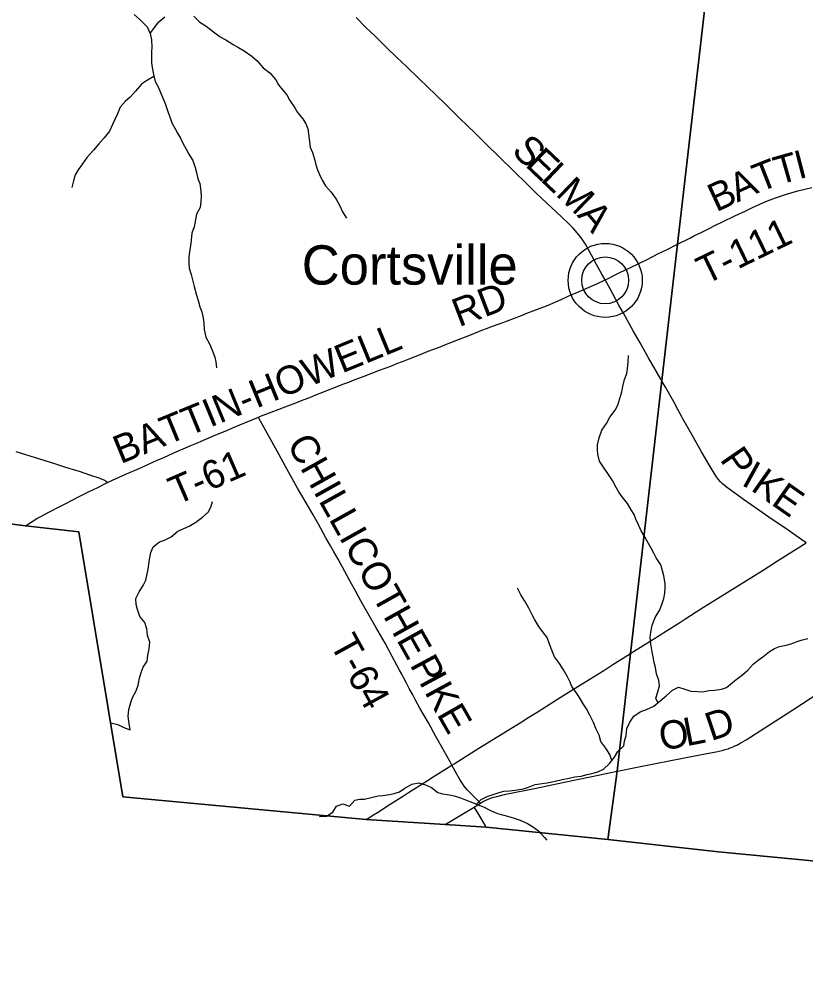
# Model space of a CAD drawing. Extents: x 1410790 to 1770854, y 566777 to 831614.
# Drawn here: x 1619175 to 1627524, y 649114 to 659376 of the extents above; entities that cross this region are included whole.
import ezdxf

# ---------------------------------------------------------------- set-up
doc = ezdxf.new("R2010")
doc.units = 0
for name, color, linetype in [('GM_X_Adjacent_County', 7, 'Continuous'), ('GM_X_County', 7, 'Continuous'), ('GM_X_County_Road', 7, 'Continuous'), ('GM_X_County_Road_Text', 7, 'Continuous'), ('GM_X_Minor_River', 7, 'Continuous'), ('GM_X_Township', 7, 'Continuous'), ('GM_X_Township_Road', 7, 'Continuous'), ('GM_X_Township_Road_Text', 7, 'Continuous'), ('GM_X_Unincorporated', 7, 'Continuous'), ('GM_X_Unincorporated_Location', 7, 'Continuous'), ('GM_X_Unincorporated_Text', 7, 'Continuous'), ('GM_X_US_Route', 7, 'Continuous')]:
    doc.layers.add(name, color=color, linetype=linetype)

msp = doc.modelspace()

# ---------------------------------------------------------------- linework, layer by layer
at = {"layer": 'GM_X_Adjacent_County'}
msp.add_lwpolyline([(1640009, 649114), (1636122, 649546), (1631173, 650097), (1626598, 650535), (1625424, 650665), (1624132, 650799), (1623695, 650826), (1622857, 650878), (1620274, 651118), (1619806, 653933), (1619239, 653996), (1617265, 654250), (1612466, 654942), (1604465, 656151), (1604274, 656176), (1600121, 656741)], dxfattribs=at)
at = {"layer": 'GM_X_County'}
msp.add_lwpolyline([(1640009, 649114), (1636122, 649546), (1631173, 650097), (1626598, 650535), (1625424, 650665), (1624132, 650799), (1623695, 650826), (1622857, 650878), (1620274, 651118), (1619806, 653933), (1619239, 653996), (1617265, 654250), (1612466, 654942), (1604465, 656151), (1604274, 656176), (1600121, 656741)], dxfattribs=at)
at = {"layer": 'GM_X_County_Road'}
for points in [[(1625395, 656609), (1625360, 656671), (1625305, 656772), (1625226, 656916), (1625186, 656987), (1625160, 657030), (1625131, 657070), (1625100, 657108), (1625056, 657157), (1625010, 657204), (1624928, 657284), (1624723, 657473), (1624664, 657529), (1624571, 657622), (1624418, 657770), (1624125, 658057), (1624009, 658173), (1623938, 658241), (1623843, 658332), (1623702, 658470), (1623597, 658573), (1623420, 658744), (1623291, 658870), (1623185, 658972), (1623078, 659075), (1622949, 659200), (1622855, 659291), (1622750, 659395)], [(1626005, 655524), (1625996, 655541), (1625987, 655556), (1625856, 655783), (1625766, 655940), (1625693, 656068), (1625590, 656255), (1625542, 656341), (1625448, 656513), (1625395, 656609)], [(1627530, 653817), (1627485, 653848), (1627337, 653950), (1627135, 654091), (1627027, 654165), (1626866, 654278), (1626732, 654372), (1626679, 654411), (1626642, 654443), (1626619, 654466), (1626598, 654490), (1626579, 654516), (1626552, 654557), (1626510, 654628), (1626420, 654784), (1626315, 654969), (1626221, 655135), (1626210, 655155), (1626171, 655227), (1626125, 655314), (1626035, 655471), (1626005, 655524)], [(1625523, 651392), (1625528, 651393), (1625737, 651435), (1625860, 651459), (1625929, 651472), (1626219, 651530), (1626476, 651578), (1626573, 651597), (1626637, 651613), (1626670, 651622), (1626701, 651631), (1626723, 651639), (1626746, 651647), (1626774, 651660), (1626793, 651669), (1626835, 651692), (1626892, 651726), (1627141, 651884), (1627389, 652044), (1627757, 652284), (1628059, 652480), (1628168, 652550)], [(1624073, 651053), (1624094, 651066), (1624123, 651081), (1624145, 651092), (1624170, 651103), (1624199, 651113), (1624245, 651124), (1624341, 651147), (1624662, 651213), (1625062, 651298), (1625271, 651339), (1625522, 651392), (1625523, 651392)], [(1624004, 651011), (1624073, 651053)], [(1623695, 650826), (1623857, 650921), (1624004, 651011)]]:
    msp.add_lwpolyline(points, dxfattribs=at)
at = {"layer": 'GM_X_Minor_River'}
for points in [[(1620394, 659428), (1620461, 659368), (1620531, 659297), (1620566, 659226), (1620579, 659158), (1620583, 659082), (1620580, 659032), (1620580, 658982), (1620577, 658915), (1620587, 658863), (1620600, 658791), (1620617, 658717), (1620649, 658658), (1620674, 658600), (1620705, 658525), (1620727, 658473), (1620756, 658387), (1620778, 658330), (1620795, 658278), (1620825, 658220), (1620856, 658167), (1620886, 658113), (1620915, 658054), (1620947, 657996), (1620974, 657946), (1621016, 657877), (1621043, 657801), (1621057, 657750), (1621072, 657684), (1621090, 657632), (1621101, 657550), (1621106, 657498), (1621104, 657443), (1621097, 657377), (1621056, 657308), (1621043, 657228), (1621031, 657174), (1621006, 657106), (1621001, 657032), (1620993, 656970), (1620982, 656912), (1620976, 656850), (1620975, 656786), (1620980, 656733), (1620998, 656665), (1621019, 656595), (1621033, 656539), (1621056, 656446), (1621073, 656390), (1621091, 656324), (1621114, 656271), (1621128, 656201), (1621135, 656149), (1621138, 656083), (1621154, 656002), (1621193, 655930), (1621224, 655862), (1621250, 655789), (1621261, 655739), (1621267, 655675)], [(1620566, 659226), (1620609, 659288), (1620656, 659350), (1620720, 659403)], [(1621029, 659408), (1621093, 659345), (1621158, 659303), (1621238, 659242), (1621308, 659191), (1621369, 659158), (1621445, 659109), (1621501, 659077), (1621561, 659040), (1621644, 658985), (1621700, 658934), (1621765, 658860), (1621837, 658805), (1621898, 658734), (1621928, 658680), (1621973, 658623), (1622015, 658573), (1622049, 658514), (1622102, 658438), (1622130, 658387), (1622187, 658318), (1622217, 658268), (1622238, 658214), (1622244, 658160), (1622257, 658079), (1622264, 658017), (1622288, 657961), (1622309, 657890), (1622323, 657832), (1622340, 657778), (1622362, 657728), (1622391, 657669), (1622425, 657609), (1622486, 657540), (1622539, 657467), (1622575, 657401), (1622608, 657332), (1622648, 657266)], [(1620605, 658770), (1620535, 658731), (1620471, 658686), (1620408, 658614), (1620351, 658551), (1620300, 658503), (1620246, 658442), (1620217, 658374), (1620188, 658312), (1620164, 658258), (1620131, 658188), (1620076, 658117), (1620019, 658053), (1619962, 657986), (1619896, 657914), (1619847, 657843), (1619800, 657777), (1619767, 657725), (1619749, 657661), (1619734, 657589)], [(1625956, 652120), (1625933, 652168), (1625956, 652236), (1625973, 652299), (1625967, 652354), (1625940, 652424), (1625929, 652492), (1625917, 652546), (1625904, 652605), (1625894, 652659), (1625879, 652743), (1625874, 652811), (1625880, 652867), (1625895, 652941), (1625926, 653023), (1625977, 653105), (1626001, 653172), (1626018, 653226), (1626029, 653282), (1626031, 653336), (1626032, 653386), (1626018, 653465), (1626003, 653521), (1625985, 653585), (1625938, 653658), (1625913, 653708), (1625883, 653759), (1625855, 653809), (1625822, 653875), (1625779, 653944), (1625751, 654008), (1625722, 654067), (1625704, 654119), (1625670, 654169), (1625633, 654236), (1625576, 654304), (1625542, 654355), (1625512, 654405), (1625475, 654478), (1625432, 654542), (1625386, 654611), (1625335, 654685), (1625317, 654758), (1625314, 654808), (1625314, 654858), (1625331, 654932), (1625360, 655014), (1625409, 655085), (1625446, 655153), (1625500, 655227), (1625529, 655278), (1625550, 655350), (1625573, 655420), (1625583, 655476), (1625600, 655550), (1625625, 655616), (1625631, 655668), (1625638, 655736), (1625643, 655806)], [(1620146, 651906), (1620221, 651887), (1620285, 651857), (1620351, 651830), (1620343, 651898), (1620332, 651974), (1620337, 652048), (1620360, 652122), (1620376, 652174), (1620415, 652244), (1620436, 652304), (1620450, 652378), (1620469, 652440), (1620490, 652496), (1620532, 652561), (1620541, 652625), (1620552, 652693), (1620560, 652763), (1620537, 652834), (1620530, 652902), (1620506, 652970), (1620455, 653035), (1620431, 653109), (1620414, 653163), (1620411, 653227), (1620449, 653295), (1620490, 653365), (1620517, 653421), (1620542, 653537), (1620551, 653591), (1620557, 653641), (1620572, 653713), (1620596, 653776), (1620665, 653828), (1620715, 653845), (1620788, 653879), (1620857, 653940), (1620921, 653970), (1620977, 653993), (1621048, 654036), (1621119, 654088), (1621181, 654141), (1621208, 654195), (1621225, 654255)], [(1625467, 651506), (1625446, 651568), (1625403, 651636), (1625351, 651707), (1625332, 651773), (1625295, 651847), (1625271, 651908), (1625232, 651988), (1625197, 652055), (1625163, 652107), (1625124, 652176), (1625088, 652228), (1625040, 652293), (1625019, 652343), (1624997, 652395), (1624954, 652468), (1624909, 652536), (1624859, 652607), (1624830, 652677), (1624804, 652740), (1624779, 652810), (1624739, 652860), (1624690, 652927), (1624649, 652999), (1624621, 653054), (1624586, 653122), (1624542, 653197), (1624499, 653265), (1624463, 653336)], [(1624030, 651042), (1624078, 651092), (1624143, 651124), (1624207, 651143), (1624260, 651163), (1624320, 651180), (1624382, 651185), (1624460, 651195), (1624529, 651206), (1624583, 651222), (1624653, 651249), (1624728, 651260), (1624780, 651268), (1624866, 651287), (1624939, 651304), (1625015, 651317), (1625073, 651331), (1625139, 651338), (1625204, 651356), (1625254, 651367), (1625316, 651385), (1625379, 651414), (1625443, 651475), (1625494, 651541), (1625529, 651601), (1625594, 651660), (1625600, 651710), (1625617, 651772), (1625626, 651844), (1625658, 651912), (1625699, 651976), (1625768, 652023), (1625836, 652048), (1625911, 652084), (1625979, 652139), (1626042, 652193), (1626109, 652252), (1626173, 652283), (1626241, 652263), (1626305, 652242), (1626375, 652237), (1626429, 652235), (1626500, 652248), (1626556, 652254), (1626630, 652263), (1626684, 652280), (1626747, 652332), (1626800, 652377), (1626858, 652417), (1626909, 652464), (1626967, 652528), (1627020, 652570), (1627070, 652605), (1627141, 652662), (1627192, 652696), (1627246, 652716), (1627318, 652731), (1627371, 652746), (1627423, 652764), (1627475, 652785), (1627546, 652801)], [(1622361, 650907), (1622365, 650911), (1622435, 650916), (1622505, 650956), (1622544, 651021), (1622610, 651045), (1622682, 651022), (1622737, 651084), (1622787, 651095), (1622841, 651095), (1622910, 651112), (1622984, 651129), (1623036, 651135), (1623105, 651146), (1623155, 651154), (1623211, 651173), (1623270, 651212), (1623344, 651254), (1623417, 651269), (1623487, 651248), (1623550, 651218), (1623618, 651165), (1623670, 651150), (1623742, 651140), (1623792, 651131), (1623860, 651109), (1623914, 651088), (1623986, 651059), (1624038, 651039), (1624104, 651012), (1624179, 650975), (1624253, 650942), (1624305, 650930), (1624359, 650915), (1624431, 650893), (1624493, 650872), (1624571, 650835), (1624623, 650803), (1624689, 650758), (1624752, 650687), (1624775, 650661)]]:
    msp.add_lwpolyline(points, dxfattribs=at)
at = {"layer": 'GM_X_Township'}
for points in [[(1639318, 678094), (1633970, 678678), (1632647, 678842), (1631960, 678917), (1631797, 678934), (1631617, 678954), (1631080, 679016), (1630852, 679046), (1629255, 679234), (1628688, 679300), (1628103, 674059), (1627873, 671881), (1627499, 668268), (1626861, 663024), (1626163, 656988), (1625996, 655541), (1625665, 652643), (1625522, 651392), (1625424, 650665), (1626598, 650535), (1631173, 650097), (1636122, 649546), (1640009, 649114)], [(1600121, 656741), (1604274, 656176), (1604465, 656151), (1612466, 654942), (1617265, 654250), (1619239, 653996), (1619806, 653933), (1620274, 651118), (1622857, 650878), (1623695, 650826), (1624132, 650799), (1625424, 650665), (1625522, 651392), (1625665, 652643), (1625996, 655541), (1626163, 656988), (1626861, 663024)]]:
    msp.add_lwpolyline(points, dxfattribs=at)
at = {"layer": 'GM_X_Township_Road'}
for points in [[(1626163, 656988), (1626301, 657057), (1626345, 657079), (1626416, 657113), (1626493, 657150), (1626560, 657185), (1626641, 657224), (1626774, 657289), (1626881, 657340), (1626959, 657377), (1627038, 657412), (1627120, 657448), (1627203, 657481), (1627320, 657521), (1627440, 657554), (1627590, 657592)], [(1625395, 656609), (1625427, 656625), (1625481, 656652), (1625552, 656686), (1625658, 656737), (1625840, 656827), (1625963, 656889), (1626053, 656932), (1626163, 656988)], [(1621713, 655153), (1621736, 655163), (1621933, 655236), (1621997, 655260), (1622112, 655305), (1622189, 655335), (1622258, 655362), (1622324, 655388), (1622397, 655416), (1622458, 655440), (1622531, 655469), (1622576, 655486), (1622621, 655504), (1622673, 655524), (1622711, 655539), (1622771, 655562), (1622837, 655588), (1623001, 655649), (1623120, 655694), (1623185, 655720), (1623242, 655743), (1623314, 655772), (1623442, 655822), (1623515, 655851), (1623575, 655874), (1623645, 655900), (1623692, 655918), (1623756, 655943), (1623838, 655975), (1623914, 656005), (1623958, 656021), (1624002, 656040), (1624060, 656063), (1624097, 656078), (1624137, 656093), (1624182, 656110), (1624250, 656136), (1624281, 656146), (1624320, 656161), (1624360, 656175), (1624434, 656203), (1624506, 656232), (1624563, 656255), (1624658, 656290), (1624706, 656308), (1624756, 656328), (1624814, 656351), (1624928, 656401), (1625004, 656436), (1625089, 656473), (1625224, 656532), (1625283, 656556), (1625322, 656574), (1625373, 656598), (1625395, 656609)], [(1620112, 654456), (1620165, 654481), (1620235, 654513), (1620312, 654548), (1620422, 654597), (1620479, 654622), (1620547, 654652), (1620637, 654693), (1620701, 654721), (1620756, 654746), (1620823, 654776), (1620939, 654825), (1620997, 654850), (1621048, 654873), (1621132, 654907), (1621238, 654952), (1621385, 655013), (1621450, 655041), (1621516, 655070), (1621595, 655103), (1621713, 655153)], [(1623769, 651456), (1623751, 651490), (1623687, 651605), (1623599, 651762), (1623518, 651905), (1623427, 652061), (1623378, 652154), (1623352, 652203), (1623316, 652270), (1623285, 652328), (1623254, 652387), (1623235, 652422), (1623212, 652465), (1623135, 652611), (1623058, 652752), (1622961, 652923), (1622862, 653096), (1622806, 653195), (1622750, 653294), (1622684, 653412), (1622631, 653513), (1622560, 653643), (1622512, 653729), (1622479, 653786), (1622431, 653871), (1622351, 654014), (1622294, 654114), (1622221, 654242), (1622130, 654399), (1622002, 654628), (1621932, 654758), (1621843, 654916), (1621771, 655045), (1621719, 655142), (1621713, 655153)], [(1620112, 654456), (1620100, 654466), (1620090, 654474), (1620077, 654482), (1620055, 654491), (1620032, 654500), (1619923, 654537), (1619815, 654573), (1619752, 654592), (1619658, 654622), (1619564, 654651), (1619392, 654704), (1619142, 654782)], [(1619239, 653996), (1619258, 654009), (1619272, 654019), (1619302, 654037), (1619361, 654074), (1619405, 654098), (1619474, 654134), (1619504, 654151), (1619597, 654198), (1619668, 654234), (1619736, 654269), (1619811, 654309), (1619868, 654337), (1619916, 654361), (1620008, 654405), (1620091, 654446), (1620112, 654456)], [(1624073, 651053), (1624046, 651078), (1624013, 651111), (1623964, 651158), (1623930, 651195), (1623898, 651233), (1623879, 651260), (1623853, 651302), (1623821, 651359), (1623769, 651456)], [(1624132, 650799), (1624124, 650813), (1624077, 650896), (1624044, 650949), (1624018, 650990), (1624004, 651011)]]:
    msp.add_lwpolyline(points, dxfattribs=at)
at = {"layer": 'GM_X_Unincorporated'}
for radius in [393, 249]:
    msp.add_circle((1625396, 656604), radius, dxfattribs=at)
at = {"layer": 'GM_X_Unincorporated_Location'}
msp.add_line((1625396, 656604), (1625396, 656604), dxfattribs=at)
at = {"layer": 'GM_X_US_Route'}
msp.add_lwpolyline([(1622857, 650878), (1622935, 650927), (1622977, 650953), (1623101, 651033), (1623170, 651076), (1623253, 651129), (1623309, 651164), (1623364, 651200), (1623498, 651285), (1623571, 651331), (1623769, 651456), (1623792, 651470), (1624055, 651635), (1624257, 651759), (1624458, 651885), (1624511, 651917), (1624569, 651954), (1624672, 652019), (1624851, 652131), (1624958, 652199), (1625180, 652338), (1625380, 652462), (1625476, 652524), (1625665, 652643), (1625696, 652662), (1625872, 652773), (1625996, 652850), (1626018, 652864), (1626187, 652972), (1626251, 653014), (1626413, 653116), (1626616, 653243), (1627072, 653527), (1627225, 653624), (1627434, 653756), (1627530, 653817)], dxfattribs=at)

# ---------------------------------------------------------------- texts
at = {"layer": 'GM_X_County_Road_Text'}
for s, rotation, p in [('S', 316.2802, (1624391, 657964)), ('E', 316.2849, (1624537, 657824)), ('L', 316.2835, (1624699, 657669)), ('M', 316.0109, (1624861, 657514)), ('A', 310.5871, (1625090, 657293)), ('P', 304.6561, (1626606, 654702)), ('I', 331.1538, (1626831, 654437)), ('K', 324.9423, (1626931, 654382)), ('E', 324.9402, (1627147, 654230)), ('D', 18.5159, (1626520, 651710)), ('O', 10.7823, (1625998, 651607)), ('L', 10.9151, (1626258, 651656))]:
    msp.add_text(s, height=300, rotation=rotation, dxfattribs=at).set_placement(p)
at = {"layer": 'GM_X_Township_Road_Text'}
for s, rotation, p in [('T', 21.46, (1627035, 657537)), ('T', 15.8191, (1627236, 657616)), ('I', 14.4622, (1627450, 657677)), ('B', 24.8752, (1626575, 657325)), ('A', 24.5478, (1626798, 657429)), ('T-111', 25.8689, (1626462, 656554)), ('RD', 20.8979, (1623843, 656106)), ('BATTIN-HOWELL', 22.2807, (1620250, 654651)), ('CHILLICOTHE', 299.2418, (1622010, 654869)), ('T-61', 23.4158, (1620844, 654215)), ('T-64', 298.7191, (1622466, 652744)), ('P', 298.328, (1623317, 652523)), ('I', 298.3267, (1623413, 652345)), ('K', 298.5639, (1623472, 652235)), ('E', 299.8369, (1623602, 651997))]:
    msp.add_text(s, height=300, rotation=rotation, dxfattribs=at).set_placement(p)
at = {"layer": 'GM_X_Unincorporated_Text'}
msp.add_text('Cortsville', height=417, rotation=0, dxfattribs=at).set_placement((1622174, 656559))

doc.saveas('drawing.dxf')
